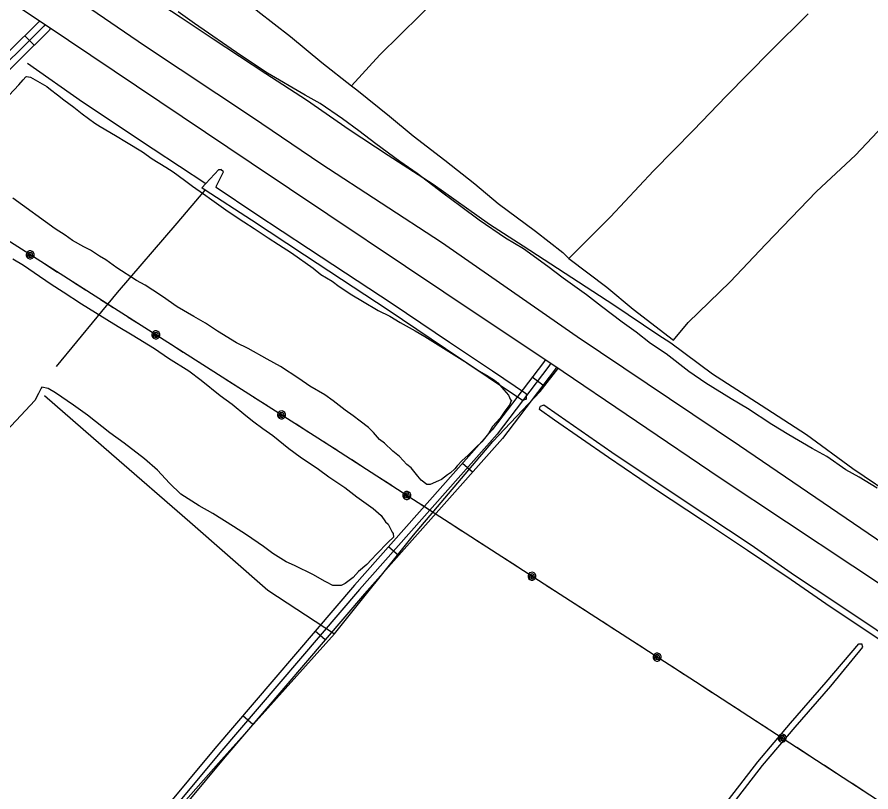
# Model space of a CAD drawing. Extents: x 3535183 to 3573198, y 534952 to 560562.
# Drawn here: x 3541367 to 3543281, y 544554 to 546290 of the extents above; entities that cross this region are included whole.
import ezdxf

# ---------------------------------------------------------------- set-up
doc = ezdxf.new("R2010")
doc.units = 0
for name, color, linetype in [('V-DTCH-CNTR', 7, 'Continuous'), ('V-ROAD-CNTR', 7, 'Continuous'), ('V-SITE-VEGE', 7, 'Continuous'), ('V-TOPO-SHOR', 7, 'Continuous'), ('V-UTIL-LINE', 7, 'Continuous')]:
    doc.layers.add(name, color=color, linetype=linetype)

msp = doc.modelspace()

# ---------------------------------------------------------------- linework, layer by layer
at = {"layer": 'V-DTCH-CNTR'}
for points in [[(3541428.2, 545442.6), (3541578.5, 545311.9), (3541753.7, 545159.6), (3541928.9, 545006.3), (3542078, 544908.8), (3542255.6, 545129.8), (3542433.3, 545339.5), (3542539.6, 545451.6), (3542579.5, 545502.4)], [(3541456.5, 544196.5), (3541632.2, 544408.1), (3541818.5, 544618.7), (3542078, 544908.8)]]:
    msp.add_lwpolyline(points, dxfattribs=at)
at = {"layer": 'V-ROAD-CNTR'}
for p, q in [((3541404.9, 546227.2), (3541383.9, 546248.6)), ((3542545.8, 545465.5), (3542521.9, 545483.6)), ((3542387.7, 545270.5), (3542365.3, 545290.4)), ((3542221.7, 545083.6), (3542199.3, 545103.5)), ((3542057.8, 544895.2), (3542035, 544914.7)), ((3541895.3, 544705.2), (3541872.5, 544724.7))]:
    msp.add_line(p, q, dxfattribs=at)
for points in [[(3542047.9, 545961.8), (3541894.7, 546065.3), (3541652, 546226.2), (3541501.4, 546330), (3541495, 546334.4), (3541289.2, 546476.9), (3541040.6, 546638.2), (3540854.7, 546762.2), (3540671.9, 546884.1), (3540454.2, 547030.8), (3540273.4, 547149.8), (3540101.6, 547268), (3539897.1, 547405.9), (3539680.7, 547548.3), (3539496.1, 547678.3), (3539322.3, 547795.5)], [(3539320.4, 547681.1), (3539470.2, 547580), (3539796.6, 547361.8), (3540137.3, 547135.3), (3540504.6, 546886), (3540922.6, 546609.5), (3541429.2, 546273.7), (3541891.6, 545963.5), (3542409.7, 545617.1), (3542568.1, 545511.7), (3542943.5, 545258), (3543389.7, 544962), (3543772.9, 544705.7), (3543976.6, 544563.9)], [(3541416.9, 546281.9), (3541415.1, 546279.4), (3541280.2, 546146.9), (3541047.4, 545903.3), (3540674.4, 545516.6), (3540403.8, 545226.3), (3540312.7, 545140.6), (3540207.9, 545052.7), (3540048.6, 544896.2), (3539817.1, 544646.4), (3539577.8, 544389.8), (3539367.1, 544160.2), (3539345.7, 544138.2)], [(3541429.3, 546273.6), (3541426.7, 546269.7), (3541290.9, 546136.3), (3541058.2, 545892.9), (3540685.3, 545506.3), (3540414.4, 545215.8), (3540322.7, 545129.4), (3540218, 545041.6), (3540059.4, 544885.7), (3539828.1, 544636.2), (3539588.8, 544379.7), (3539378, 544149.9), (3539345.8, 544116.9)], [(3541441.8, 546265.2), (3541438.3, 546260.1), (3541301.5, 546125.8), (3541069.1, 545882.5), (3540696.2, 545495.9), (3540425.1, 545205.2), (3540332.7, 545118.2), (3540228.1, 545030.5), (3540070.2, 544875.3), (3539839, 544626), (3539599.8, 544369.5), (3539388.9, 544139.6), (3539346, 544095.6)], [(3543996.5, 544657.5), (3543702.5, 544844.4), (3543378.1, 545062.8), (3542986.9, 545329.8), (3542622.5, 545574.1), (3542318.5, 545784.9), (3542047.9, 545961.8)], [(3542551.2, 545522.9), (3542547.1, 545516.7), (3542431.9, 545365.4), (3542123, 545017.6), (3541809.7, 544651.2), (3541451.8, 544221.6)], [(3542563.7, 545514.6), (3542559.3, 545508), (3542443.5, 545355.9), (3542134.3, 545007.8), (3541821.1, 544641.5), (3541442.9, 544187.4)], [(3542576.2, 545506.3), (3542571.6, 545499.3), (3542455.1, 545346.3), (3542145.6, 544997.9), (3541832.6, 544631.9), (3541479.6, 544208)]]:
    msp.add_lwpolyline(points, dxfattribs=at)
at = {"layer": 'V-SITE-VEGE'}
for p, q in [((3541764.5, 546276.1), (3541727.7, 546302.3)), ((3541868.1, 546203.9), (3541764.5, 546276.1)), ((3541928.3, 546164.6), (3541868.1, 546203.9)), ((3542012.8, 546115.5), (3541928.3, 546164.6)), ((3542046.2, 546097), (3542012.8, 546115.5)), ((3542096.4, 546062), (3542046.2, 546097)), ((3542133.1, 546035.7), (3542096.4, 546062)), ((3542171, 546006.2), (3542133.1, 546035.7)), ((3542224.5, 545966.8), (3542171, 546006.2)), ((3542263.5, 545939.5), (3542224.5, 545966.8)), ((3542321.5, 545895.7), (3542263.5, 545939.5)), ((3542361.6, 545866.2), (3542321.5, 545895.7)), ((3542402.9, 545835.5), (3542361.6, 545866.2)), ((3542461.9, 545795.1), (3542402.9, 545835.5)), ((3542502, 545771.1), (3542461.9, 545795.1)), ((3542556.6, 545731.7), (3542502, 545771.1)), ((3542591.1, 545705.4), (3542556.6, 545731.7)), ((3542643.5, 545668.3), (3542591.1, 545705.4)), ((3542677, 545642), (3542643.5, 545668.3)), ((3542723.8, 545607), (3542677, 545642)), ((3542755, 545584), (3542723.8, 545607)), ((3542787.3, 545558.8), (3542755, 545584)), ((3542821.8, 545535.9), (3542787.3, 545558.8)), ((3542873.1, 545496.5), (3542821.8, 545535.9)), ((3542911, 545470.2), (3542873.1, 545496.5)), ((3542967.8, 545435.3), (3542911, 545470.2)), ((3543004.5, 545413.5), (3542967.8, 545435.3)), ((3543059.1, 545377.5), (3543004.5, 545413.5)), ((3543096.9, 545354.5), (3543059.1, 545377.5)), ((3543149.2, 545324), (3543096.9, 545354.5)), ((3543182.6, 545305.5), (3543149.2, 545324)), ((3543225, 545276), (3543182.6, 545305.5)), ((3543255, 545259.6), (3543225, 545276)), ((3543295.1, 545234.5), (3543255, 545259.6))]:
    msp.add_line(p, q, dxfattribs=at)
for points in [[(3541348.5, 546115.1), (3541370.5, 546138.6), (3541380.3, 546149.7), (3541385.8, 546156.4), (3541388, 546157.5), (3541396.9, 546155.4), (3541433.6, 546134.7), (3541441.4, 546128.1), (3541457, 546116.1), (3541471.5, 546105.1), (3541493.8, 546088.7)], [(3541493.8, 546088.7), (3541512.8, 546073.4), (3541540.6, 546052.6), (3541552.9, 546045), (3541587.4, 546025.3), (3541611.9, 546010.1), (3541647.5, 545988.2), (3541669.8, 545972.9), (3541699.8, 545954.4), (3541716.5, 545943.5), (3541742.2, 545924.9), (3541760, 545911.7), (3541784.5, 545894.2), (3541803.5, 545881.1), (3541834.7, 545858.1), (3541855.8, 545843.9), (3541874.8, 545831.9), (3541898.1, 545816.6), (3541929.3, 545795.9), (3541952.7, 545780.6), (3541981.7, 545762), (3542030.7, 545728.1), (3542047.4, 545713.9), (3542073, 545698.6), (3542088.6, 545686.6)], [(3542088.6, 545686.6), (3542117.6, 545668), (3542141, 545653.8), (3542176.6, 545633.1), (3542202.2, 545620.1), (3542225.5, 545605.9), (3542258.9, 545587.3), (3542281.2, 545574.3), (3542370.3, 545518.6), (3542403.7, 545496.7), (3542419.2, 545488), (3542437.1, 545477.1), (3542444.9, 545470.5), (3542458.3, 545455.1), (3542468.4, 545443.1), (3542472.9, 545433.1), (3542475.1, 545432), (3542472.9, 545426.5), (3542471.9, 545422), (3542458.7, 545405.3), (3542450, 545392), (3542432.4, 545373), (3542423.7, 545357.4), (3542408.4, 545338.4), (3542395.2, 545326.1), (3542377.7, 545308.3), (3542364.5, 545297.1), (3542353.5, 545284.8), (3542348, 545278.1), (3542338.2, 545269.2), (3542331.5, 545264.7), (3542318.4, 545254.6), (3542311.7, 545251.2), (3542293, 545243.3), (3542285.2, 545243.2), (3542273, 545253.1), (3542265.1, 545261.9), (3542250.6, 545280.6), (3542240.5, 545288.2), (3542223.8, 545305.8), (3542209.3, 545317.8), (3542190.3, 545335.4), (3542179.2, 545344.2), (3542165.7, 545359.5), (3542154.6, 545370.5), (3542135.6, 545384.7), (3542120, 545396.8), (3542102.2, 545409.9), (3542075.4, 545430.7), (3542056.5, 545443.8), (3542023.1, 545463.4), (3541998.6, 545480.9), (3541957.4, 545507.2), (3541927.3, 545523.5), (3541885, 545547.5), (3541858.3, 545560.5), (3541816, 545586.7), (3541789.3, 545604.2), (3541762.6, 545619.5), (3541725.9, 545641.3), (3541692.5, 545664.2), (3541671.3, 545678.4), (3541653.5, 545689.3), (3541634.6, 545700.3), (3541590, 545728.6), (3541565.5, 545746.1), (3541551, 545754.9), (3541531, 545768), (3541516.5, 545775.6), (3541490.9, 545789.8), (3541474.2, 545801.8), (3541451.9, 545816), (3541357.2, 545884.9)], [(3541357.3, 545748.7), (3541380.7, 545734.5), (3541405.2, 545718.1), (3541443.1, 545691.9), (3541469.8, 545674.4), (3541511, 545648.2), (3541542.2, 545628.6), (3541593.4, 545596.9), (3541624.6, 545578.4), (3541674.7, 545547.8), (3541705.9, 545525.9), (3541751.5, 545497.6), (3541779.4, 545476.8), (3541821.7, 545442.8), (3541848.5, 545423.1), (3541879.7, 545398), (3541897.6, 545383.7), (3541917.6, 545368.4), (3541939.9, 545353.1), (3541975.6, 545323.5), (3542001.2, 545304.9), (3542042.4, 545277.6), (3542065.9, 545260.1), (3542101.5, 545236.1), (3542128.3, 545215.3), (3542165, 545189), (3542182.9, 545173.7), (3542193, 545159.4), (3542198.6, 545153.9), (3542207.6, 545136.2), (3542209.8, 545132.9), (3542211, 545125.2), (3542198.9, 545114), (3542172.6, 545087.2), (3542161.6, 545074.9), (3542150.6, 545063.8), (3542132, 545048.1), (3542119.9, 545034.7), (3542102.3, 545021.3), (3542093.5, 545016.8), (3542074.7, 545016.6), (3542060.2, 545024.2), (3542055.8, 545026.4), (3542031.3, 545040.6), (3541989, 545061.2), (3541970.1, 545069.9), (3541940.1, 545088.5), (3541918.9, 545103.8), (3541881, 545130), (3541852.1, 545148.6), (3541805.3, 545178.1), (3541775.2, 545195.5), (3541734, 545221.7), (3541708.4, 545245.8), (3541681.5, 545275.5), (3541652.5, 545300.7), (3541606.8, 545335.7), (3541574.5, 545358.7), (3541524.3, 545398.1), (3541493.1, 545421.1), (3541453, 545448.4), (3541436.3, 545458.2), (3541421.9, 545461.4), (3541420.8, 545459.2), (3541414.3, 545447), (3541406.6, 545431.4), (3541321.1, 545340.9)]]:
    msp.add_lwpolyline(points, dxfattribs=at)
at = {"layer": 'V-TOPO-SHOR'}
for points in [[(3542909.3, 546956.1), (3542872.5, 546915.4), (3542813, 546850.9), (3542699.3, 546735.1), (3542617.4, 546656.3), (3542502.2, 546529.6), (3542367.3, 546395.6), (3542271.5, 546295.3), (3542179.9, 546205.4), (3542116.3, 546136.5)], [(3541684, 546478.5), (3541735.3, 546442.2), (3541775.6, 546409.3), (3541848.7, 546350.6), (3541906.2, 546303.7), (3541979.5, 546247), (3542050, 546188.6), (3542116.3, 546136.5), (3542128.3, 546127), (3542202, 546068), (3542254.7, 546024), (3542326.1, 545969.5), (3542393, 545916.6), (3542445.6, 545872.5), (3542529.1, 545810.7), (3542590.4, 545762.6), (3542604, 545749.5)], [(3541597.7, 546378.4), (3541654.7, 546342.1), (3541732.6, 546290.6), (3541806.6, 546241.6), (3541924, 546164), (3542015.8, 546105.1), (3542111.5, 546038.6), (3542198.8, 545981), (3542299.3, 545916.1), (3542426.2, 545826.6), (3542501.1, 545777.6), (3542610.4, 545707), (3542704.5, 545645.6), (3542803.8, 545579.1), (3542832.6, 545560.3), (3542926.4, 545491.2), (3543034.8, 545420.5), (3543136.6, 545355), (3543241.1, 545279.2), (3543344.9, 545208.9), (3543470.5, 545126.8), (3543564.9, 545061.2), (3543630.8, 545011.6)], [(3543140.8, 546297.9), (3543056.4, 546214.3), (3542957, 546113.5), (3542883.2, 546037), (3542793.8, 545945.6), (3542697.3, 545842.9), (3542619, 545764.1), (3542604, 545749.5), (3542688.7, 545685.1), (3542747.8, 545635.6), (3542838.7, 545566.8), (3542871.6, 545605.8), (3542965.9, 545697.2), (3543045.5, 545781.8), (3543159.5, 545899.2), (3543246.5, 545981.3), (3543346.2, 546086.3), (3543423.6, 546162.1), (3543542.4, 546286.7), (3543607.7, 546343.7)], [(3541389.8, 546186.8), (3541513, 546100.7), (3541671.5, 545995.3), (3541789.6, 545917.4)], [(3541892.5, 545835), (3541788.1, 545902.7), (3541780.5, 545907.6), (3541789.6, 545917.4), (3541818.6, 545948.9), (3541823.8, 545949)], [(3541901.7, 545849), (3541813.3, 545908.7), (3541813.9, 545912), (3541829.2, 545943.4), (3541823.8, 545949)], [(3541454.7, 545507.5), (3541591.9, 545673.5), (3541725.2, 545828.3), (3541788.1, 545902.7)], [(3542508.9, 545434.3), (3542508.8, 545445.6), (3542432.4, 545497), (3542336.5, 545561.2), (3542207.9, 545647.6), (3542103.1, 545716.2), (3542020.4, 545770.8), (3541901.7, 545849)], [(3542508.9, 545434.3), (3542500.1, 545431.3), (3542423.1, 545483.1), (3542327.1, 545547.3), (3542198.7, 545633.7), (3542093.9, 545702.2), (3542011.2, 545756.8), (3541892.5, 545835)], [(3543404.9, 544840.4), (3543380, 544857.2), (3543293.3, 544917.1), (3543197.8, 544980.9), (3543110.2, 545038.8), (3543012.6, 545107), (3542911.2, 545174.1), (3542806.4, 545243.6), (3542700.6, 545315), (3542580, 545398.6), (3542548.1, 545421.1), (3542539.3, 545417.9)], [(3543821.3, 544559.9), (3543812.1, 544555.4), (3543725.1, 544611.8), (3543621.2, 544680.3), (3543523.2, 544745), (3543433.6, 544804), (3543372, 544845.5), (3543285.4, 544905.4), (3543189.9, 544969.2), (3543102.7, 545029.6), (3543004.8, 545095.2), (3542903.4, 545162.3), (3542798.5, 545231.8), (3542692.6, 545303.3), (3542571.9, 545387), (3542537.9, 545411), (3542539.3, 545417.9)], [(3542357.5, 543806.5), (3542353.6, 543813.1), (3542402.9, 543875.7), (3542462.9, 543948.2), (3542526.9, 544022.6), (3542596.6, 544105), (3542655.7, 544170.6), (3542706.5, 544232.7), (3542776.3, 544314.1), (3542848.9, 544402.3), (3542911.4, 544473.3), (3542961.7, 544536.4), (3543028, 544621.7), (3543101.1, 544708), (3543181, 544800.2), (3543254.4, 544885.9), (3543261.2, 544886)], [(3542357.5, 543806.5), (3542364.4, 543805.1), (3542413.4, 543867.3), (3542473.2, 543939.5), (3542537.1, 544013.9), (3542606.7, 544096.1), (3542665.9, 544161.8), (3542716.8, 544224.1), (3542786.6, 544305.4), (3542859.1, 544393.6), (3542921.7, 544464.7), (3542972.2, 544528.1), (3543038.4, 544613.2), (3543111.3, 544699.2), (3543191.2, 544791.4), (3543263.1, 544878.9), (3543261.2, 544886)]]:
    msp.add_lwpolyline(points, dxfattribs=at)
at = {"layer": 'V-UTIL-LINE'}
for points in [[(3544608.4, 543688.9), (3543732.2, 544253), (3542888.1, 544800.6), (3542067.9, 545329.9), (3541221.1, 545868.6), (3540384.7, 546416.6), (3539545.8, 546959.6), (3539324.5, 547102.9)], [(3541395.8, 545757.5), (3541395.9, 545754.6), (3541397.7, 545756), (3541397.6, 545758.7), (3541394.9, 545760), (3541393, 545757.3), (3541393.9, 545752.7), (3541398.1, 545752.1), (3541401.7, 545755.3), (3541401, 545759.8), (3541397.8, 545763), (3541393, 545762.4), (3541389.8, 545757.9), (3541391, 545749.9), (3541394.2, 545748.6), (3541397.7, 545748.7), (3541401, 545750.1), (3541403.4, 545752.6), (3541404.6, 545755.9), (3541404.6, 545759.4), (3541403.2, 545762.6), (3541400.6, 545765.1), (3541397.3, 545766.3), (3541393.8, 545766.3), (3541390.6, 545764.8), (3541388.2, 545762.3), (3541386.9, 545759), (3541387, 545755.5), (3541388.4, 545752.3), (3541391, 545749.9)], [(3541457.4, 545718.3), (3541428.7, 545736.5)], [(3541519.8, 545678.6), (3541491.1, 545696.8)], [(3541582.3, 545638.9), (3541553.6, 545657.1)], [(3541644.7, 545599.1), (3541616, 545617.4)], [(3541677.6, 545578.2), (3541677.7, 545575.3), (3541679.6, 545576.7), (3541679.4, 545579.5), (3541676.8, 545580.8), (3541674.8, 545578), (3541675.7, 545573.4), (3541679.9, 545572.8), (3541683.5, 545576.1), (3541682.8, 545580.6), (3541679.6, 545583.7), (3541674.8, 545583.1), (3541671.6, 545578.7), (3541672.8, 545570.6), (3541676, 545569.3), (3541679.6, 545569.4), (3541682.8, 545570.8), (3541685.2, 545573.4), (3541686.5, 545576.6), (3541686.4, 545580.2), (3541685, 545583.4), (3541682.4, 545585.8), (3541679.2, 545587.1), (3541675.6, 545587), (3541672.4, 545585.6), (3541670, 545583), (3541668.7, 545579.8), (3541668.8, 545576.2), (3541670.2, 545573), (3541672.8, 545570.6)], [(3541739.2, 545539), (3541710.5, 545557.3)], [(3541801.6, 545499.3), (3541772.9, 545517.6)], [(3541864.1, 545459.6), (3541835.4, 545477.8)], [(3541926.5, 545419.9), (3541897.8, 545438.1)], [(3541959.4, 545398.9), (3541959.5, 545396.1), (3541961.4, 545397.5), (3541961.2, 545400.2), (3541958.6, 545401.5), (3541956.6, 545398.7), (3541957.5, 545394.1), (3541961.7, 545393.5), (3541965.4, 545396.8), (3541964.6, 545401.3), (3541961.4, 545404.5), (3541956.6, 545403.9), (3541953.4, 545399.4), (3541954.6, 545391.3), (3541957.9, 545390.1), (3541961.4, 545390.2), (3541964.6, 545391.6), (3541967, 545394.1), (3541968.3, 545397.4), (3541968.2, 545400.9), (3541966.8, 545404.1), (3541964.2, 545406.5), (3541961, 545407.8), (3541957.5, 545407.7), (3541954.2, 545406.3), (3541951.8, 545403.8), (3541950.5, 545400.5), (3541950.6, 545397), (3541952, 545393.8), (3541954.6, 545391.3)], [(3542021, 545359.8), (3541992.3, 545378)], [(3542083.4, 545319.9), (3542067.9, 545329.9), (3542054.8, 545338.3)], [(3542145.6, 545279.8), (3542117, 545298.2)], [(3542207.7, 545239.7), (3542179.2, 545258.1)], [(3542240.5, 545218.5), (3542240.6, 545215.7), (3542242.5, 545217.1), (3542242.3, 545219.8), (3542239.7, 545221.1), (3542237.7, 545218.3), (3542238.6, 545213.7), (3542242.8, 545213.1), (3542246.4, 545216.4), (3542245.7, 545220.9), (3542242.5, 545224.1), (3542237.8, 545223.5), (3542234.5, 545219.1), (3542235.6, 545211), (3542238.9, 545209.7), (3542242.4, 545209.7), (3542245.6, 545211.1), (3542248.1, 545213.7), (3542249.4, 545216.9), (3542249.3, 545220.4), (3542247.9, 545223.7), (3542245.4, 545226.1), (3542242.1, 545227.4), (3542238.6, 545227.3), (3542235.4, 545225.9), (3542232.9, 545223.4), (3542231.6, 545220.2), (3542231.7, 545216.6), (3542233.1, 545213.4), (3542235.6, 545211)], [(3542301.8, 545179), (3542273.3, 545197.4)], [(3542364, 545138.8), (3542335.4, 545157.3)], [(3542426.2, 545098.7), (3542397.6, 545117.1)], [(3542488.4, 545058.6), (3542459.8, 545077)], [(3542521.1, 545037.4), (3542521.2, 545034.6), (3542523.1, 545036), (3542522.9, 545038.7), (3542520.3, 545040), (3542518.3, 545037.2), (3542519.2, 545032.6), (3542523.4, 545032), (3542527.1, 545035.3), (3542526.3, 545039.8), (3542523.2, 545043), (3542518.4, 545042.4), (3542515.1, 545037.9), (3542516.3, 545029.9), (3542519.5, 545028.6), (3542523, 545028.6), (3542526.3, 545030), (3542528.7, 545032.6), (3542530, 545035.8), (3542529.9, 545039.3), (3542528.5, 545042.6), (3542526, 545045), (3542522.7, 545046.3), (3542519.2, 545046.2), (3542516, 545044.8), (3542513.6, 545042.3), (3542512.3, 545039), (3542512.3, 545035.5), (3542513.7, 545032.3), (3542516.3, 545029.9)], [(3542582.5, 544997.8), (3542553.9, 545016.3)], [(3542644.6, 544957.7), (3542616.1, 544976.2)], [(3542706.8, 544917.6), (3542678.3, 544936)], [(3542769, 544877.5), (3542740.4, 544895.9)], [(3542801.8, 544856.3), (3542801.9, 544853.4), (3542803.7, 544854.8), (3542803.6, 544857.6), (3542800.9, 544858.9), (3542799, 544856.1), (3542799.8, 544851.5), (3542804.1, 544850.9), (3542807.7, 544854.1), (3542807, 544858.7), (3542803.8, 544861.8), (3542799, 544861.3), (3542795.8, 544856.8), (3542796.9, 544848.8), (3542800.1, 544847.5), (3542803.7, 544847.5), (3542806.9, 544848.9), (3542809.3, 544851.4), (3542810.6, 544854.7), (3542810.6, 544858.2), (3542809.2, 544861.4), (3542806.6, 544863.9), (3542803.4, 544865.2), (3542799.9, 544865.1), (3542796.6, 544863.7), (3542794.2, 544861.2), (3542792.9, 544857.9), (3542793, 544854.4), (3542794.4, 544851.2), (3542796.9, 544848.8)], [(3542863.1, 544816.7), (3542834.5, 544835.2)], [(3542925.2, 544776.5), (3542896.7, 544795)], [(3542987.3, 544736.3), (3542958.8, 544754.8)], [(3543049.4, 544696), (3543020.9, 544714.5)], [(3543082.1, 544674.8), (3543082.2, 544671.9), (3543084, 544673.3), (3543083.9, 544676), (3543081.3, 544677.3), (3543079.3, 544674.6), (3543080.2, 544670), (3543084.4, 544669.3), (3543088, 544672.6), (3543087.3, 544677.1), (3543084.2, 544680.3), (3543079.4, 544679.7), (3543076.1, 544675.3), (3543077.2, 544667.2), (3543080.5, 544665.9), (3543084, 544665.9), (3543087.2, 544667.3), (3543089.6, 544669.9), (3543090.9, 544673.1), (3543090.9, 544676.6), (3543089.5, 544679.9), (3543087, 544682.3), (3543083.7, 544683.6), (3543080.2, 544683.6), (3543077, 544682.2), (3543074.5, 544679.6), (3543073.2, 544676.4), (3543073.3, 544672.9), (3543074.7, 544669.6), (3543077.2, 544667.2)], [(3543143.3, 544635), (3543114.8, 544653.5)], [(3543205.4, 544594.7), (3543176.9, 544613.3)], [(3543267.5, 544554.5), (3543239, 544573)]]:
    msp.add_lwpolyline(points, dxfattribs=at)

doc.saveas('drawing.dxf')
